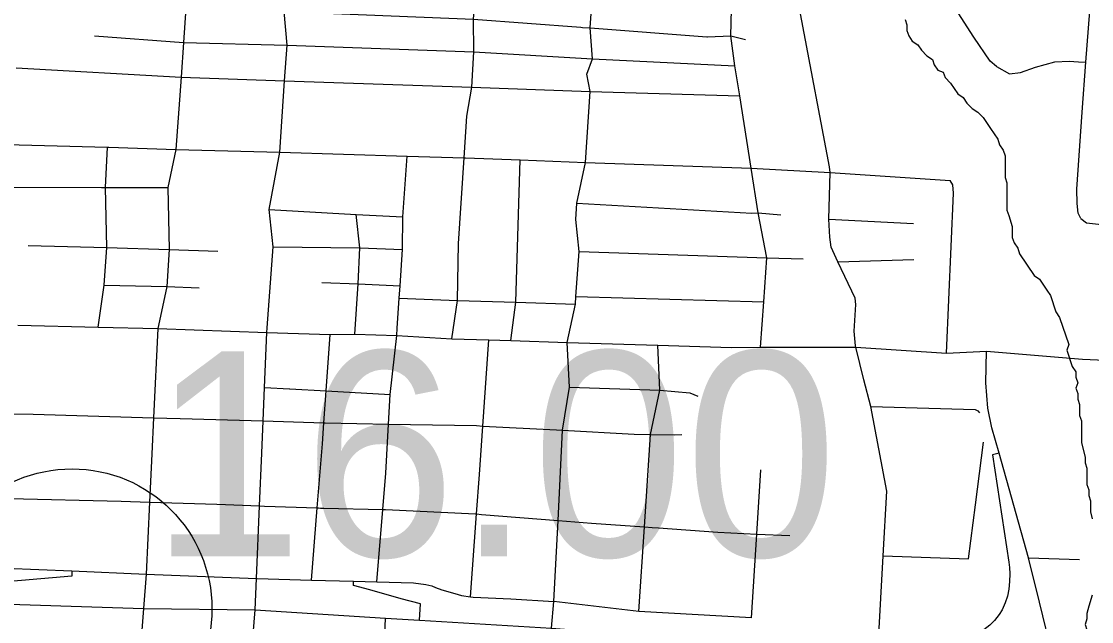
# Model space of a CAD drawing. Extents: x 1659811 to 1934326, y 644115 to 934867.
# Drawn here: x 1838584 to 1844319, y 711785 to 715005 of the extents above; entities that cross this region are included whole.
import ezdxf

# ---------------------------------------------------------------- set-up
doc = ezdxf.new("R2010")
doc.units = 0
for name, color, linetype in [('Default', 7, 'Continuous'), ('GM_X_City_Street', 7, 'Continuous'), ('GM_X_Corporation', 7, 'Continuous'), ('GM_X_Interchange_Ramps', 7, 'Continuous'), ('GM_X_Interstate_Route', 7, 'Continuous')]:
    doc.layers.add(name, color=color, linetype=linetype)

msp = doc.modelspace()

# ---------------------------------------------------------------- linework, layer by layer
at = {"layer": 'Default'}
msp.add_circle((1838855.2, 711854.9), 750, dxfattribs=at)
at = {"layer": 'GM_X_City_Street'}
for points in [[(1843054.5, 713265.3), (1843047.2, 713343.4), (1843055.3, 713485.6), (1843052.1, 713519.6), (1842960.1, 713715.8), (1842923.5, 713793.9), (1842916.5, 713847.6), (1842910.3, 713944), (1842918.4, 714195), (1842914.8, 714225.6), (1842766.5, 715007.3), (1842718.1, 715263.1), (1842710.2, 715304.7), (1842617.5, 715578.5), (1842412.7, 716004), (1842342.2, 716131.2), (1842295.9, 716270.1), (1842219, 716523.7), (1842161.8, 716744.9), (1842159.4, 716873.2), (1842189, 717112.4)], [(1839495.1, 715492.8), (1839479.1, 715264), (1839466.1, 715076.2), (1839453.4, 714890.9), (1839440.6, 714706.2), (1839412.5, 714317.6), (1839369, 714113.5), (1839376.3, 713780.8), (1839362.8, 713582.4), (1839324.4, 713399.3)], [(1839901.2, 713361.2), (1839932.5, 713796.6), (1839910.9, 713995.5), (1839968.3, 714303.8), (1839994.5, 714686.6), (1840007.4, 714878), (1839991.5, 715057.6), (1840046.5, 715456.2)], [(1840891.1, 713302.8), (1840921.4, 713508), (1840925.6, 713813.7), (1840956, 714273), (1840970.9, 714496.1), (1840997.1, 714651.9), (1841009.3, 714841.1), (1841007.5, 715016.4), (1841017.7, 715160.5), (1841021.5, 715372.2)], [(1841508.9, 713283), (1841552.6, 713488.7), (1841555.9, 713530.1), (1841573.1, 713771), (1841554.6, 713942.9), (1841561.2, 714030.5), (1841606.7, 714248.4), (1841632.3, 714629.4), (1841614, 714721.9), (1841644.2, 714804.4), (1841631.4, 714969.6), (1841656.9, 715331.3)], [(1842545.3, 713257.8), (1842562.1, 713500), (1842578.6, 713737.5), (1842532.9, 713978.4), (1842495.4, 714217.4), (1842433.5, 714605.4), (1842407.8, 714766.9), (1842386.1, 714927.1), (1842394.3, 715283.9)], [(1843809.2, 714762.4), (1843776, 714791.4), (1843687.7, 714920.3), (1843588.1, 715075.5), (1843562, 715140.4), (1843552.9, 715172.7), (1843542, 715211.1)], [(1844261.8, 713947.4), (1844246.6, 713975.9), (1844242.1, 714028.2), (1844240.3, 714104.4), (1844268.4, 714518.5), (1844288.8, 714786.7), (1844316.8, 715152.6)], [(1839991.5, 715057.6), (1841007.5, 715016.4), (1841582.9, 714973.2), (1841590.4, 714972.7)], [(1841590.4, 714972.7), (1841631.4, 714969.6), (1842256.7, 714922.6), (1842260, 714922.7)], [(1838976.1, 714927), (1839453.4, 714890.9), (1840007.4, 714878), (1841009.3, 714841.1), (1841644.2, 714804.4), (1842407.8, 714766.9)], [(1842260, 714922.7), (1842386.1, 714927.1), (1842464.1, 714907.1)], [(1843809.2, 714762.4), (1843880.1, 714724.2), (1843938.3, 714730.6), (1844019.2, 714760.3), (1844122.1, 714787.4), (1844198.2, 714791.2), (1844248.2, 714787.7), (1844288.8, 714786.7)], [(1838555.7, 714756), (1839440.6, 714706.2), (1839994.5, 714686.6), (1840997.1, 714651.9), (1841632.3, 714629.4), (1842433.5, 714605.4)], [(1838367.8, 714348.3), (1839046.1, 714330.7), (1839051.8, 714330.6), (1839412.5, 714317.6), (1839968.3, 714303.8), (1840651.4, 714281.9), (1840956, 714273), (1840964, 714272.8), (1841256.6, 714262.6), (1841606.7, 714248.4), (1842495.4, 714217.4), (1842918.4, 714195)], [(1838994.8, 713364.7), (1839027, 713590.5), (1839041.3, 713791.6), (1839034.6, 714114.5), (1839046.1, 714330.7)], [(1840598.2, 713359.5), (1840609, 713520.1), (1840613.4, 713587.1), (1840626.9, 713782.2), (1840628.8, 713956.4), (1840651.4, 714281.9)], [(1841207.1, 713292.7), (1841233.9, 713498.5), (1841256.6, 714262.6)], [(1842918.4, 714195), (1843562, 714152.2)], [(1843541.8, 713225.5), (1843580, 714083.5), (1843575.2, 714127.8), (1843562, 714152.2)], [(1838351.2, 714116.6), (1839012.8, 714114.6)], [(1839012.8, 714114.6), (1839012.8, 714114.6), (1839034.6, 714114.5), (1839369, 714113.5)], [(1841561.2, 714030.5), (1842497.7, 713976.4), (1842497.9, 713976.4)], [(1839910.9, 713995.5), (1840378, 713968.7), (1840628.8, 713956.4)], [(1840370.1, 713327.6), (1840388.2, 713596.5), (1840397, 713790.1), (1840378, 713968.7)], [(1842497.9, 713976.4), (1842532.9, 713978.4), (1842653.8, 713967.3)], [(1842910.3, 713944), (1843365.2, 713921.2)], [(1844261.8, 713947.4), (1844291.2, 713924.5), (1844373, 713916.1), (1844520.2, 713905.8), (1844562.3, 713902.9)], [(1838619.5, 713803.2), (1839041.3, 713791.6), (1839376.3, 713780.8), (1839636.7, 713771.6)], [(1839932.5, 713796.6), (1840397, 713790.1), (1840626.9, 713782.2)], [(1841573.1, 713771), (1842578.6, 713737.5), (1842774, 713731.7)], [(1842960.1, 713715.8), (1843366.1, 713728.1)], [(1839027, 713590.5), (1839362.8, 713582.4)], [(1839362.8, 713582.4), (1839536, 713576.1)], [(1840193.8, 713604.6), (1840388.2, 713596.5)], [(1840388.2, 713596.5), (1840613.4, 713587.1)], [(1840609, 713520.1), (1840921.4, 713508), (1841233.9, 713498.5), (1841552.6, 713488.7)], [(1841555.9, 713530.1), (1842562.1, 713500)], [(1839324.4, 713399.3), (1839315.4, 713356.8), (1839292.7, 712879.3), (1839283.5, 712685.2), (1839271.3, 712426.1), (1839252.8, 712040.7), (1839238.3, 711856.2), (1839223.6, 711670.1), (1839189.9, 711276.8), (1839170.6, 710798.7), (1839141.1, 710300)], [(1838564.6, 713375.4), (1838994.8, 713364.7), (1839315.4, 713356.8), (1839899.4, 713336.6), (1840239.3, 713324.8), (1840370.1, 713327.6), (1840595.5, 713320.6), (1840891.1, 713302.8), (1841089.3, 713296.5), (1841207.1, 713292.7), (1841508.9, 713283), (1841995.3, 713268), (1842389, 713255.9), (1842545.3, 713257.8), (1843055.3, 713257.4), (1843541.8, 713225.5), (1843755.6, 713236), (1844270.1, 713193.6), (1844270.7, 713193.6)], [(1839734.4, 710256.6), (1839772.1, 710759.4), (1839786, 711243.4), (1839821, 711650.3), (1839837.5, 711849), (1839844.5, 712016.4), (1839860.7, 712406.4), (1839872.5, 712688.6), (1839879.7, 712861.6), (1839887.2, 713041.6), (1839899.4, 713336.6), (1839901.2, 713361.2)], [(1840488.4, 711998.4), (1840520.8, 712387.3), (1840536.9, 712580.9), (1840551.6, 712845.1), (1840560.5, 713004.4), (1840595.5, 713320.6), (1840598.2, 713359.5)], [(1840138.2, 712008.2), (1840169.5, 712395.5), (1840197.3, 712739.1), (1840205.4, 712851.5), (1840217.7, 713023.3), (1840239.3, 713324.8)], [(1840991.6, 711918.5), (1841023.7, 712362.8), (1841039.1, 712574.3), (1841057.2, 712834.6), (1841089.3, 713296.5)], [(1841309.8, 710153.9), (1841319.9, 710205.3), (1841340.4, 710512.5), (1841356.3, 710714.6), (1841375.6, 711182.4), (1841408.4, 711557.6), (1841412.2, 711600.8), (1841425, 711749.7), (1841437.2, 711892.9), (1841459.7, 712328.1), (1841484.6, 712812.4), (1841521.5, 713043.4), (1841508.9, 713283)], [(1841952.2, 712733.7), (1841955.9, 712788.8), (1842006.2, 713026.5), (1841995.3, 713268)], [(1843085.2, 710020.3), (1843108.6, 710402.3), (1843149, 711233.8), (1843170.2, 711570.5), (1843176.7, 711684.5), (1843202.8, 712139), (1843222.7, 712485.4), (1843136.9, 712939.2), (1843098.2, 713083), (1843055.3, 713257.4), (1843054.5, 713265.3)], [(1844109.5, 711603.6), (1844040.8, 711890.5), (1843981.7, 712127.5), (1843823.6, 712688.8), (1843785.1, 712825.3), (1843763.6, 712929.9), (1843752.9, 713066.8), (1843755.6, 713236)], [(1844270.7, 713193.6), (1844471.6, 713183.6), (1844787.6, 713171.4), (1845150.8, 713166.8), (1845652.6, 713154.3)], [(1839887.2, 713041.6), (1840021.4, 713034.2), (1840021.9, 713034.2)], [(1840021.9, 713034.2), (1840217.7, 713023.3), (1840560.5, 713004.4)], [(1841521.5, 713043.4), (1842006.2, 713026.5), (1842165.8, 713012.7), (1842209.7, 712994.7)], [(1843136.9, 712939.2), (1843694.7, 712923.2), (1843709.5, 712916.8), (1843718, 712905.7)], [(1838542.6, 712900.2), (1838647.2, 712897.5), (1839292.7, 712879.3), (1839435.4, 712875.2), (1839879.7, 712861.6), (1840205.4, 712851.5), (1840211.6, 712851.3), (1840551.6, 712845.1), (1841022, 712836.5), (1841057.2, 712834.6), (1841451.9, 712814.3), (1841484.6, 712812.4), (1841867.6, 712790.5), (1841955.9, 712788.8), (1842081.8, 712786.5), (1842123.9, 712789.3)], [(1841892.7, 711840), (1841922.8, 712293.1), (1841952.2, 712733.7)], [(1843696.4, 712411.2), (1843740.3, 712748.3)], [(1834234, 712594.6), (1834253.7, 712579.4), (1834285.8, 712574.4), (1834554.7, 712566.2), (1834760.7, 712567.2), (1834869, 712563.4), (1834958.4, 712560.2), (1835397.7, 712540), (1835721.4, 712534.2), (1835883.9, 712527.5), (1836068.9, 712517.1), (1836168.5, 712512), (1836438.1, 712503.4), (1836822.4, 712494.8), (1837155.5, 712486.1), (1837365.7, 712480), (1837593.8, 712472.3), (1837999.6, 712458.6), (1838520.4, 712445.8), (1839118.5, 712431), (1839271.3, 712426.1), (1839630.6, 712414.6), (1839860.7, 712406.4), (1839887.6, 712405.5)], [(1842496.5, 711806.2), (1842525.1, 712255.3), (1842547, 712598.9)], [(1839887.6, 712405.5), (1840169.5, 712395.5), (1840176, 712395.2), (1840186.7, 712394.8), (1840204.5, 712394.4)], [(1840204.5, 712394.4), (1840520.8, 712387.3), (1840534.8, 712387), (1841016.7, 712363.4), (1841023.7, 712362.8), (1841049.3, 712360.8)], [(1843658.7, 712122.3), (1843696.4, 712411.2), (1843696.4, 712411.2)], [(1841049.3, 712360.8), (1841459.7, 712328.1), (1841640, 712313.7), (1841922.8, 712293.1), (1841964.5, 712290), (1841997.7, 712287.6)], [(1841997.7, 712287.6), (1842315.3, 712264.5), (1842525.1, 712255.3), (1842701.2, 712247.6)], [(1843202.8, 712139), (1843658.7, 712122.3)], [(1843981.7, 712127.5), (1844253.7, 712118.9)], [(1838500.3, 712071.5), (1838854.7, 712057), (1839252.8, 712040.7), (1839844.5, 712016.4), (1839847.9, 712016.3), (1840138.2, 712008.2), (1840363.9, 712001.9), (1840488.4, 711998.4), (1840684.6, 711993), (1840752.1, 711984.2), (1840783.3, 711976.8), (1840803.3, 711969.2), (1840837.1, 711955.5), (1840907.1, 711935.5), (1840942.1, 711925.5), (1840991.6, 711918.5), (1841004.6, 711916.7), (1841207.2, 711908), (1841437.2, 711892.9)], [(1842496.5, 711806.2), (1841892.7, 711840), (1841437.2, 711892.9)]]:
    msp.add_lwpolyline(points, dxfattribs=at)
at = {"layer": 'GM_X_Corporation'}
for points in [[(1843319.5, 715015.5), (1843329.3, 714986.2), (1843329.3, 714957), (1843339, 714927.8), (1843358.5, 714898.5), (1843387.7, 714879.1), (1843407.2, 714849.8), (1843436.5, 714820.6), (1843465.7, 714801.1), (1843475.4, 714771.9), (1843494.9, 714742.6), (1843524.1, 714732.9), (1843533.9, 714703.7), (1843563.1, 714674.4), (1843602.1, 714616), (1843631.3, 714596.5), (1843650.8, 714567.2), (1843680, 714538), (1843709.3, 714518.5), (1843738.5, 714489.3), (1843777.4, 714430.8), (1843796.9, 714401.6), (1843816.4, 714372.4), (1843826.2, 714343.1), (1843845.6, 714313.9), (1843855.4, 714284.7), (1843855.4, 714167.7), (1843865.1, 714138.5), (1843865.1, 713992.4), (1843874.9, 713963.1), (1843894.4, 713904.7), (1843894.4, 713846.2), (1843904.1, 713817), (1843923.6, 713787.7), (1843933.3, 713758.5), (1844011.3, 713641.6), (1844040.5, 713622.1), (1844079.5, 713563.6), (1844099, 713534.4), (1844128.2, 713446.7), (1844147.7, 713417.5), (1844196.4, 713271.3), (1844186.6, 713242.1), (1844215.9, 713154.4), (1844235.4, 713125.1), (1844235.4, 713095.9), (1844245.1, 713066.7), (1844235.4, 713037.4), (1844245.1, 713008.2), (1844245.1, 712979), (1844254.8, 712949.7), (1844254.8, 712891.3), (1844264.6, 712862), (1844264.6, 712745.1), (1844284.1, 712667.2), (1844284.1, 712637.9), (1844293.8, 712608.7), (1844293.8, 712521), (1844303.6, 712491.8), (1844303.6, 712462.5), (1844313.3, 712433.3), (1844313.3, 712374.8), (1844323, 712335.9)], [(1844323, 711926.6), (1844303.5, 711868.2), (1844293.8, 711829.2), (1844293.8, 711799.9), (1844284.1, 711770.7), (1844293.8, 711741.5), (1844274.3, 711683), (1844284.1, 711653.8), (1844274.3, 711624.5), (1844274.3, 711595.3), (1844254.8, 711566.1), (1844264.6, 711536.8), (1844254.8, 711497.9), (1844264.6, 711468.6), (1844254.8, 711439.4), (1844254.8, 711351.7), (1844264.6, 711322.5), (1844274.3, 711293.2), (1844284.1, 711264), (1844284.1, 711234.8), (1844293.8, 711205.5), (1844313.3, 711176.3), (1844323, 711137.3)]]:
    msp.add_lwpolyline(points, dxfattribs=at)
at = {"layer": 'GM_X_Interchange_Ramps'}
for points in [[(1843823.6, 712688.8), (1843787.6, 712679.3), (1843875.8, 712103.6), (1843878.7, 712075.4), (1843880.4, 712041.9), (1843879.2, 712001), (1843876.3, 711960), (1843868.9, 711922.6), (1843856.8, 711885.7), (1843839.1, 711848.4), (1843823.4, 711822.8), (1843799.5, 711792.1), (1843774, 711766.2), (1843741.8, 711740.7), (1843710.9, 711721.7), (1843669.7, 711700.5), (1843633.3, 711690.3), (1843599.8, 711684.7), (1843176.7, 711684.5), (1843013.8, 711684.4), (1843004, 711617.6)], [(1838854.7, 712057), (1838853.7, 712029.3), (1838312.9, 711983.3), (1838300.7, 711983.3), (1838297.5, 711887)], [(1840717.7, 711793.7), (1840722, 711879.9), (1840618.8, 711908), (1840450.7, 711955.2), (1840363.1, 711979.8), (1840363.9, 712001.9)], [(1840162, 711637.1), (1840163.5, 711671.5), (1840224.8, 711683.8), (1840366.6, 711699.6), (1840531.2, 711713.6), (1840535.8, 711803.7)]]:
    msp.add_lwpolyline(points, dxfattribs=at)
at = {"layer": 'GM_X_Interstate_Route'}
msp.add_lwpolyline([(1834151.8, 712239.5), (1834221.7, 712235.8), (1834685.3, 712211.1), (1834943, 712203.2), (1835213.7, 712157.9), (1835749.1, 712080.4), (1836398.4, 712008.7), (1836792.2, 711954.3), (1837496.3, 711916.2), (1837969.8, 711898.5), (1838154.5, 711891.7), (1838297.5, 711887), (1839238.3, 711856.2), (1839837.5, 711849), (1840535.8, 711803.7), (1840717.7, 711793.7), (1841425, 711749.7), (1842490.1, 711667.8), (1842925.4, 711630.7), (1843004, 711617.6), (1843170.2, 711570.5), (1843264.6, 711533.3), (1843319.9, 711507.2)], dxfattribs=at)

# ---------------------------------------------------------------- texts
at = {"layer": 'Default'}
msp.add_text('16.00', height=1100, dxfattribs=at).set_placement((1839276.2, 712134.8))

doc.saveas('drawing.dxf')
